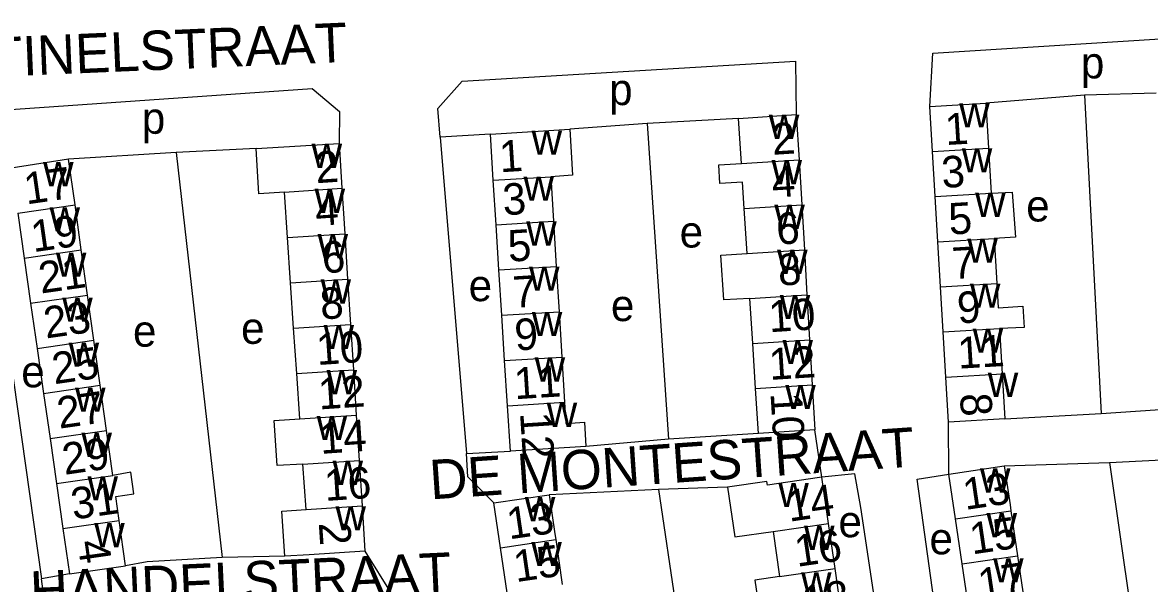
# Model space of a CAD drawing. Extents: x 159045 to 160918, y 380454 to 382516.
# Drawn here: x 159509.6 to 159652.6, y 381113.4 to 381184.6 of the extents above; entities that cross this region are included whole.
import ezdxf

# ---------------------------------------------------------------- set-up
doc = ezdxf.new("R2010")
doc.units = 0
for name, color, linetype in [('BLT_Basislijn', 7, 'Continuous'), ('BLT_Bebouwing', 7, 'Continuous'), ('BLT_Centroide', 7, 'Continuous'), ('BLT_Huisnummer', 7, 'Continuous'), ('BLT_Huisnummer_ tussenligend', 7, 'Continuous'), ('BLT_Onderverdeling_panden', 7, 'Continuous'), ('BLT_Straatnaam', 7, 'Continuous')]:
    doc.layers.add(name, color=color, linetype=linetype)

msp = doc.modelspace()

# ---------------------------------------------------------------- linework, layer by layer
at = {"layer": 'BLT_Basislijn'}
for p, q in [((159644.36, 381175.36), (159631.87, 381174.36)), ((159653.49, 381175.64), (159644.36, 381175.36)), ((159644.36, 381175.36), (159646.49, 381134.96)), ((159600.47, 381172.41), (159588.86, 381171.76)), ((159588.86, 381171.76), (159579.05, 381171.04)), ((159588.86, 381171.76), (159591.57, 381131.67)), ((159568.97, 381170.42), (159562.6, 381170.04)), ((159562.6, 381170.04), (159565.94, 381129.85)), ((159529.07, 381168.1), (159515.44, 381167.24)), ((159539.23, 381168.6), (159529.07, 381168.1)), ((159529.07, 381168.1), (159534.94, 381116.67)), ((159504.65, 381165.85), (159511.98, 381113.94)), ((159634.28, 381134.27), (159646.49, 381134.96)), ((159646.49, 381134.96), (159656.67, 381135.63)), ((159627.17, 381127.26), (159627.12, 381133.85)), ((159602.98, 381132.42), (159591.57, 381131.67)), ((159611.02, 381126.84), (159610.17, 381132.88)), ((159591.57, 381131.67), (159581.09, 381130.76)), ((159565.94, 381129.85), (159571.51, 381130.16)), ((159647.55, 381128.71), (159661.03, 381129.43)), ((159634.2, 381128.29), (159647.55, 381128.71)), ((159647.55, 381128.71), (159662.02, 381027.33)), ((159590.31, 381125.31), (159576.42, 381124.63)), ((159599.08, 381125.6), (159590.31, 381125.31)), ((159590.31, 381125.31), (159606.23, 381018.19)), ((159542.87, 381116.82), (159534.94, 381116.67)), ((159553.04, 381117.45), (159556.45, 381111.97)), ((159515.54, 381114.6), (159511.98, 381113.94)), ((159512.79, 381108.22), (159511.98, 381113.94))]:
    msp.add_line(p, q, dxfattribs=at)
for points in [[(159624.74, 381173.94), (159625.11, 381180.69), (159663.37, 381183.11)], [(159562.6, 381170.04), (159562.31, 381173.68), (159565.4, 381177.16), (159607.68, 381179.71), (159607.8, 381172.91)], [(159506.86, 381173.46), (159546.37, 381176.21), (159549.81, 381173.28), (159549.76, 381169.23)], [(159569.41, 381123.6), (159566.1, 381126.9), (159565.94, 381129.85)], [(159631.33, 381018.83), (159629.85, 381030.55), (159615.97, 381123.02), (159615.22, 381127.27), (159611.02, 381126.84)], [(159640.97, 381022.73), (159637.4, 381023.81), (159637.28, 381024.51), (159623.12, 381126.61), (159627.17, 381127.26)], [(159534.94, 381116.67), (159525.42, 381116.1), (159522.64, 381115.61)]]:
    msp.add_lwpolyline(points, dxfattribs=at)
at = {"layer": 'BLT_Bebouwing'}
for p, q in [((159624.74, 381173.94), (159631.87, 381174.36)), ((159625.08, 381168.21), (159624.74, 381173.94)), ((159631.87, 381174.36), (159632.21, 381168.64)), ((159600.47, 381172.41), (159607.8, 381172.91)), ((159600.83, 381166.7), (159600.47, 381172.41)), ((159607.8, 381172.91), (159608.14, 381167.16)), ((159568.97, 381170.42), (159579.05, 381171.04)), ((159539.23, 381168.6), (159549.76, 381169.23)), ((159549.76, 381169.23), (159550.12, 381163.54)), ((159569.34, 381164.56), (159568.97, 381170.42)), ((159625.42, 381162.49), (159625.08, 381168.21)), ((159632.21, 381168.64), (159632.55, 381162.91)), ((159515.44, 381167.24), (159508.16, 381166.12)), ((159608.14, 381167.16), (159608.48, 381161.45)), ((159576.66, 381165.02), (159577, 381159.38)), ((159550.12, 381163.54), (159550.49, 381157.78)), ((159569.69, 381158.92), (159569.34, 381164.56)), ((159543.22, 381157.28), (159542.83, 381163.04)), ((159625.76, 381156.76), (159625.42, 381162.49)), ((159517.05, 381155.71), (159516.25, 381161.43)), ((159601.55, 381155.27), (159601.19, 381160.99)), ((159608.48, 381161.45), (159608.82, 381155.73)), ((159508.98, 381160.39), (159509.8, 381154.67)), ((159577, 381159.38), (159577.34, 381153.63)), ((159550.49, 381157.78), (159550.85, 381152.02)), ((159570.06, 381153.17), (159569.69, 381158.92)), ((159543.61, 381151.53), (159543.22, 381157.28)), ((159626.1, 381151.03), (159625.76, 381156.76)), ((159632.89, 381157.18), (159633.24, 381151.46)), ((159517.85, 381149.98), (159517.05, 381155.71)), ((159608.82, 381155.73), (159609.15, 381150.02)), ((159509.8, 381154.67), (159510.62, 381148.94)), ((159577.34, 381153.63), (159577.69, 381147.87)), ((159570.42, 381147.42), (159570.06, 381153.17)), ((159544, 381145.77), (159543.61, 381151.53)), ((159550.85, 381152.02), (159551.22, 381146.26)), ((159626.44, 381145.3), (159626.1, 381151.03)), ((159518.65, 381144.25), (159517.85, 381149.98)), ((159602.26, 381143.85), (159601.9, 381149.57)), ((159609.15, 381150.02), (159609.49, 381144.31)), ((159510.62, 381148.94), (159511.44, 381143.22)), ((159577.69, 381147.87), (159578.03, 381142.12)), ((159570.78, 381141.66), (159570.42, 381147.42)), ((159544.39, 381140.02), (159544, 381145.77)), ((159551.22, 381146.26), (159551.58, 381140.5)), ((159626.78, 381139.58), (159626.44, 381145.3)), ((159633.58, 381145.73), (159633.92, 381140)), ((159519.44, 381138.53), (159518.65, 381144.25)), ((159602.62, 381138.14), (159602.26, 381143.85)), ((159609.49, 381144.31), (159609.83, 381138.59)), ((159511.44, 381143.22), (159512.26, 381137.5)), ((159578.03, 381142.12), (159578.38, 381136.37)), ((159571.14, 381135.91), (159570.78, 381141.66)), ((159544.78, 381134.26), (159544.39, 381140.02)), ((159551.58, 381140.5), (159551.95, 381134.75)), ((159627.12, 381133.85), (159626.78, 381139.58)), ((159520.24, 381132.8), (159519.44, 381138.53)), ((159602.98, 381132.42), (159602.62, 381138.14)), ((159609.83, 381138.59), (159610.17, 381132.88)), ((159512.26, 381137.5), (159513.08, 381131.77)), ((159571.51, 381130.16), (159571.14, 381135.91)), ((159551.95, 381134.75), (159552.31, 381128.99)), ((159634.28, 381134.27), (159627.12, 381133.85)), ((159521.04, 381127.07), (159520.24, 381132.8)), ((159610.17, 381132.88), (159602.98, 381132.42)), ((159513.08, 381131.77), (159513.9, 381126.05)), ((159581.09, 381130.76), (159571.51, 381130.16)), ((159545.57, 381122.75), (159545.18, 381128.5)), ((159552.31, 381128.99), (159552.68, 381123.23)), ((159627.17, 381127.26), (159634.2, 381128.29)), ((159611.88, 381120.99), (159611.02, 381126.84)), ((159628.01, 381121.55), (159627.17, 381127.26)), ((159513.9, 381126.05), (159514.72, 381120.32)), ((159569.41, 381123.6), (159576.42, 381124.63)), ((159570.25, 381117.9), (159569.41, 381123.6)), ((159552.68, 381123.23), (159553.04, 381117.45)), ((159635.04, 381122.58), (159635.88, 381116.87)), ((159522.64, 381115.61), (159521.84, 381121.34)), ((159612.72, 381115.28), (159611.88, 381120.99)), ((159628.84, 381115.84), (159628.01, 381121.55)), ((159514.72, 381120.32), (159515.54, 381114.6)), ((159604.85, 381119.96), (159605.68, 381114.25)), ((159571.08, 381112.19), (159570.25, 381117.9)), ((159577.26, 381118.93), (159578.1, 381113.22)), ((159545.96, 381116.98), (159542.87, 381116.82)), ((159553.04, 381117.45), (159545.96, 381116.98)), ((159635.88, 381116.87), (159636.72, 381111.16)), ((159515.54, 381114.6), (159522.64, 381115.61)), ((159613.55, 381109.57), (159612.72, 381115.28)), ((159629.68, 381110.13), (159628.84, 381115.84))]:
    msp.add_line(p, q, dxfattribs=at)
for points in [[(159579.05, 381171.04), (159579.41, 381165.2), (159576.66, 381165.02)], [(159542.83, 381163.04), (159539.57, 381162.84), (159539.23, 381168.6)], [(159516.25, 381161.43), (159515.44, 381167.24)], [(159601.19, 381160.99), (159600.98, 381164.32), (159598.1, 381164.14), (159597.96, 381166.52), (159600.83, 381166.7)], [(159632.55, 381162.91), (159635.19, 381163.07), (159635.61, 381157.32), (159632.89, 381157.18)], [(159601.9, 381149.57), (159598.58, 381149.39), (159598.23, 381155.07), (159601.55, 381155.27)], [(159633.24, 381151.46), (159633.42, 381148.38), (159636.56, 381148.57), (159636.73, 381145.85), (159633.58, 381145.73)], [(159633.92, 381140), (159634.28, 381134.27)], [(159578.38, 381136.37), (159578.54, 381133.68), (159580.9, 381133.83), (159581.09, 381130.76)], [(159545.18, 381128.5), (159541.9, 381128.35), (159541.51, 381134.07), (159544.78, 381134.26)], [(159634.2, 381128.29), (159634.93, 381123.34), (159635.04, 381122.58)], [(159521.84, 381121.34), (159521.42, 381124.4), (159523.73, 381124.73), (159523.35, 381127.49), (159521.04, 381127.07)], [(159611.02, 381126.84), (159610.74, 381126.8), (159604.14, 381125.83), (159604.07, 381126.33), (159599.08, 381125.6)], [(159599.08, 381125.6), (159600, 381119.27), (159604.85, 381119.96)], [(159576.42, 381124.63), (159577.15, 381119.68), (159577.26, 381118.93)], [(159542.87, 381116.82), (159542.48, 381122.55), (159545.57, 381122.75)], [(159605.68, 381114.25), (159602.54, 381113.79), (159603.38, 381108.08), (159606.52, 381108.54)]]:
    msp.add_lwpolyline(points, dxfattribs=at)
at = {"layer": 'BLT_Onderverdeling_panden'}
for p, q in [((159625.08, 381168.21), (159632.21, 381168.64)), ((159600.83, 381166.7), (159608.14, 381167.16)), ((159569.34, 381164.56), (159576.66, 381165.02)), ((159542.83, 381163.04), (159550.12, 381163.54)), ((159625.42, 381162.49), (159632.55, 381162.91)), ((159508.98, 381160.39), (159516.25, 381161.43)), ((159601.19, 381160.99), (159608.48, 381161.45)), ((159569.69, 381158.92), (159577, 381159.38)), ((159543.22, 381157.28), (159550.49, 381157.78)), ((159625.76, 381156.76), (159632.89, 381157.18)), ((159509.8, 381154.67), (159517.05, 381155.71)), ((159601.55, 381155.27), (159608.82, 381155.73)), ((159570.06, 381153.17), (159577.34, 381153.63)), ((159543.61, 381151.53), (159550.85, 381152.02)), ((159626.1, 381151.03), (159633.24, 381151.46)), ((159510.62, 381148.94), (159517.85, 381149.98)), ((159601.9, 381149.57), (159609.15, 381150.02)), ((159570.42, 381147.42), (159577.69, 381147.87)), ((159544, 381145.77), (159551.22, 381146.26)), ((159626.44, 381145.3), (159633.58, 381145.73)), ((159511.44, 381143.22), (159518.65, 381144.25)), ((159602.26, 381143.85), (159609.49, 381144.31)), ((159570.78, 381141.66), (159578.03, 381142.12)), ((159544.39, 381140.02), (159551.58, 381140.5)), ((159626.78, 381139.58), (159633.92, 381140)), ((159512.26, 381137.5), (159519.44, 381138.53)), ((159602.62, 381138.14), (159609.83, 381138.59)), ((159571.14, 381135.91), (159578.38, 381136.37)), ((159544.78, 381134.26), (159551.95, 381134.75)), ((159513.08, 381131.77), (159520.24, 381132.8)), ((159545.18, 381128.5), (159552.31, 381128.99)), ((159513.9, 381126.05), (159521.04, 381127.07)), ((159545.57, 381122.75), (159552.68, 381123.23)), ((159628.01, 381121.55), (159635.04, 381122.58)), ((159514.72, 381120.32), (159521.84, 381121.34)), ((159604.85, 381119.96), (159611.88, 381120.99)), ((159570.25, 381117.9), (159577.26, 381118.93)), ((159628.84, 381115.84), (159635.88, 381116.87)), ((159605.68, 381114.25), (159612.72, 381115.28))]:
    msp.add_line(p, q, dxfattribs=at)

# ---------------------------------------------------------------- texts
at = {"layer": 'BLT_Centroide'}
for s, p in [('p', (159643.92, 381177.5)), ('p', (159584.04, 381174.11)), ('p', (159524.73, 381170.47)), ('w', (159628.47, 381171.28)), ('w', (159604.31, 381169.81)), ('w', (159574.2, 381167.81)), ('w', (159546.28, 381166.12)), ('w', (159628.81, 381165.56)), ('w', (159512.2, 381163.81)), ('w', (159604.66, 381164.06)), ('w', (159573.17, 381161.97)), ('w', (159546.66, 381160.41)), ('w', (159630.5, 381159.91)), ('e', (159636.98, 381159.33)), ('w', (159513.02, 381158.06)), ('w', (159605.01, 381158.38)), ('w', (159573.52, 381156.28)), ('e', (159592.99, 381156.02)), ('w', (159547.04, 381154.66)), ('w', (159629.5, 381154.09)), ('w', (159513.83, 381152.31)), ('w', (159605.36, 381152.66)), ('w', (159573.88, 381150.53)), ('e', (159566.21, 381149.21)), ('w', (159547.42, 381148.91)), ('w', (159629.84, 381148.38)), ('w', (159514.63, 381146.59)), ('e', (159584.27, 381146.68)), ('w', (159605.7, 381146.94)), ('w', (159574.23, 381144.78)), ('e', (159523.61, 381143.43)), ('e', (159537.33, 381143.79)), ('w', (159547.8, 381143.12)), ('w', (159630.18, 381142.66)), ('w', (159515.45, 381140.88)), ('w', (159606.05, 381141.22)), ('w', (159574.59, 381139)), ('e', (159509.43, 381138.27)), ('w', (159548.18, 381137.38)), ('w', (159632.1, 381137.06)), ('w', (159516.26, 381135.16)), ('w', (159606.4, 381135.5)), ('w', (159576.12, 381133.25)), ('w', (159546.92, 381131.56)), ('w', (159517.07, 381129.44)), ('w', (159548.94, 381125.88)), ('w', (159631.11, 381124.91)), ('w', (159517.84, 381123.91)), ('w', (159605.52, 381123.06)), ('w', (159573.34, 381121.25)), ('w', (159549.31, 381120.09)), ('e', (159613.15, 381119.23)), ('w', (159631.94, 381119.22)), ('w', (159518.69, 381117.97)), ('w', (159608.78, 381117.62)), ('e', (159624.7, 381117.06)), ('w', (159574.17, 381115.56)), ('w', (159632.78, 381113.5)), ('w', (159608.41, 381111.72))]:
    msp.add_text(s, height=4, dxfattribs=at).set_placement(p)
at = {"layer": 'BLT_Huisnummer'}
for s, rotation, p in [('1', 3.4098, (159626.78, 381169.03)), ('2', 3.5944, (159604.8, 381167.79)), ('1', 3.6036, (159570.22, 381165.57)), ('2', 3.8891, (159546.86, 381164.18)), ('17', 8.1566, (159510.08, 381161.49)), ('5', 3.4103, (159627.24, 381157.65)), ('6', 3.5926, (159605.36, 381156.38)), ('5', 3.6052, (159571.3, 381154.21)), ('6', 3.8865, (159547.69, 381152.73)), ('21', 8.1601, (159511.92, 381150.17)), ('10', 3.8898, (159547.01, 381141.09)), ('11', 3.4112, (159628.38, 381140.63)), ('12', 3.5907, (159604.44, 381139.2)), ('25', 8.1559, (159513.62, 381138.65)), ('11', 3.6074, (159572.09, 381136.75)), ('10', 273.4099, (159604.52, 381137.51)), ('8', 273.4099, (159628.56, 381137.44)), ('12', 273.6066, (159572.73, 381135.01)), ('16', 3.8885, (159548.02, 381123.83)), ('13', 8.3455, (159629.24, 381122.69)), ('31', 8.1538, (159516.04, 381121.46)), ('14', 8.349, (159606.9, 381121.19)), ('13', 8.196, (159571.35, 381118.95)), ('2', 273.8899, (159547.18, 381121.05)), ('4', 278.1564, (159516.55, 381118.64)), ('17', 8.3467, (159631.17, 381111.25)), ('18', 8.3502, (159608.88, 381109.03))]:
    msp.add_text(s, height=4, rotation=rotation, dxfattribs=at).set_placement(p)
at = {"layer": 'BLT_Huisnummer_ tussenligend'}
for s, rotation, p in [('4', 3.5944, (159604.79, 381162.36)), ('3', 3.4098, (159626.33, 381163.58)), ('3', 3.6036, (159570.64, 381160.11)), ('4', 3.8891, (159546.85, 381158.76)), ('19', 8.1566, (159510.96, 381155.42)), ('8', 3.5926, (159605.58, 381151.17)), ('7', 3.4103, (159627.66, 381152.01)), ('7', 3.6052, (159571.94, 381148.35)), ('8', 3.8865, (159547.48, 381146.88)), ('23', 8.1601, (159512.56, 381144.46)), ('10', 3.5926, (159604.39, 381145.26)), ('9', 3.4103, (159628.32, 381146.37)), ('9', 3.6052, (159572.16, 381142.93)), ('12', 3.8898, (159547.24, 381135.45)), ('27', 8.1559, (159514.26, 381133.01)), ('14', 3.8898, (159547.44, 381129.81)), ('29', 8.1559, (159514.92, 381127.15)), ('15', 8.3455, (159630.11, 381117.04)), ('16', 8.349, (159607.89, 381115.46)), ('15', 8.196, (159572.21, 381113.52))]:
    msp.add_text(s, height=4, rotation=rotation, dxfattribs=at).set_placement(p)
at = {"layer": 'BLT_Straatnaam'}
for s, height, rotation, p in [('TINELSTRAAT', 5, 2.4489, (159505.61, 381177.67)), ('DE MONTESTRAAT', 4.9999, 3.9056, (159561.41, 381124.03)), ('HANDELSTRAAT', 5, 2.6184, (159510.67, 381109.89))]:
    msp.add_text(s, height=height, rotation=rotation, dxfattribs=at).set_placement(p)

doc.saveas('drawing.dxf')
